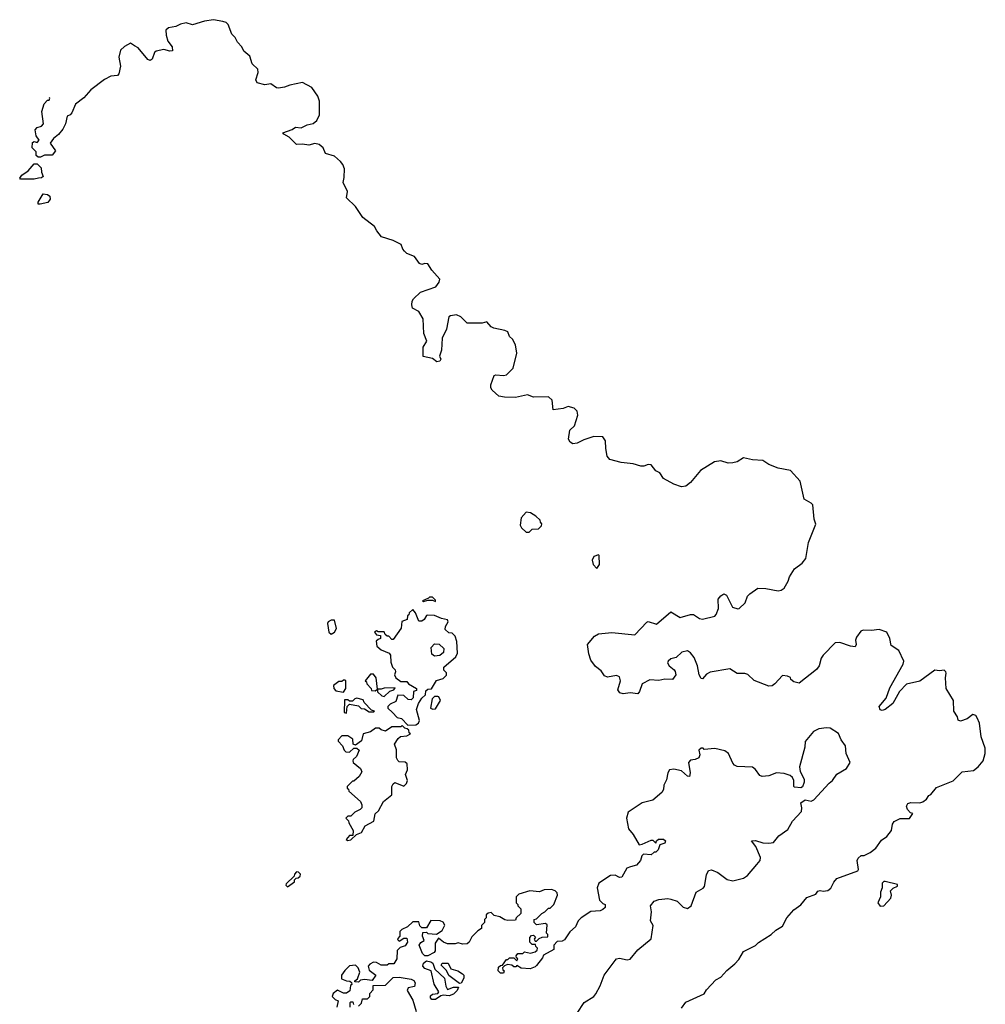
# Model space of a CAD drawing. Extents: x 2219101 to 2444320, y 201258 to 358766.
# Tile 302 of 349: x 2434570 to 2440968, y 259113 to 265634. Entities that reach past the tile are written whole.
import ezdxf

# ---------------------------------------------------------------- set-up
doc = ezdxf.new("R2010")
doc.units = 0

msp = doc.modelspace()

# ---------------------------------------------------------------- linework, layer by layer
at = {"layer": '0CON10XD'}
for points in [[(2440159.2, 261590.8), (2440144.3, 261585), (2440115, 261543.8), (2440108.9, 261525), (2440111.9, 261495), (2440105, 261480), (2440075.4, 261484.5), (2440005, 261509.8), (2439974.1, 261505.9), (2439893.4, 261425), (2439881.1, 261405), (2439868.4, 261355), (2439849.7, 261330.3), (2439735, 261240), (2439699.3, 261249.3), (2439680, 261265), (2439676.4, 261276.4), (2439657, 261287), (2439625, 261290), (2439573.8, 261235), (2439555, 261222.9), (2439535, 261220), (2439437.2, 261257.2), (2439395, 261298), (2439375, 261304), (2439325, 261303.8), (2439275, 261334), (2439145, 261313.3), (2439121.3, 261298.7), (2439095, 261268.8), (2439085, 261270), (2439071.4, 261295), (2439062, 261355), (2439039.6, 261409.5), (2439015, 261440), (2438995, 261454), (2438956.7, 261445), (2438920.4, 261409.5), (2438885, 261400), (2438866.2, 261385), (2438862.5, 261375), (2438872.5, 261355), (2438907.6, 261327.6), (2438913.8, 261316.2), (2438917.1, 261295), (2438895, 261264.2), (2438845.8, 261265.8), (2438805, 261258.1), (2438745, 261262.5), (2438695.6, 261235), (2438676.9, 261185), (2438665, 261169.2), (2438615, 261176.4), (2438568.8, 261168.8), (2438546.4, 261176.4), (2438533.3, 261195), (2438551.4, 261255), (2438545, 261282), (2438525, 261290.5), (2438465, 261280), (2438445, 261289.2), (2438422.1, 261322.1), (2438385, 261351.1), (2438355, 261391.1), (2438341.4, 261435), (2438332.9, 261495), (2438379.3, 261550.7), (2438405, 261565.7), (2438494.5, 261575.5), (2438645, 261560), (2438725, 261644.2), (2438735, 261647.5), (2438790.3, 261629.7), (2438885, 261712.2), (2438945.4, 261675.4), (2439013.8, 261695), (2439035.5, 261694.5), (2439075, 261668.5), (2439095, 261663.9), (2439175, 261683.6), (2439185.4, 261695), (2439200, 261735), (2439198.5, 261795), (2439215, 261818.1), (2439235, 261830.6), (2439253.2, 261823.2), (2439293.7, 261743.7), (2439327.9, 261732.1), (2439338.1, 261735), (2439377.5, 261772.5), (2439392.9, 261815), (2439407.8, 261832.2), (2439462.1, 261867.9), (2439515, 261866), (2439595, 261850.6), (2439615, 261855.3), (2439635, 261869.2), (2439661.2, 261915), (2439671.1, 261945), (2439703.8, 261996.2), (2439755, 262034.4), (2439780, 262065), (2439797.7, 262172.3), (2439845, 262292.5), (2439834.6, 262325), (2439825, 262420), (2439815, 262432.5), (2439768.8, 262458.8), (2439742.5, 262577.5), (2439677.6, 262647.6), (2439595, 262664.3), (2439535, 262687.2), (2439495, 262713.7), (2439425, 262717.8), (2439365, 262731.6), (2439323.5, 262706.5), (2439295, 262698.2), (2439265, 262696.8), (2439215, 262711.7), (2439173.8, 262706.2), (2439081.9, 262648.1), (2439015, 262568.5), (2438983.3, 262545), (2438955, 262540.6), (2438905, 262556.9), (2438835, 262594.4), (2438812, 262632), (2438785, 262646.7), (2438755, 262686.2), (2438735, 262688), (2438705, 262676.2), (2438685, 262677.1), (2438635, 262693.1), (2438555, 262701.2), (2438481.2, 262721.2), (2438463.3, 262743.3), (2438453.5, 262793.5), (2438452.5, 262845), (2438435, 262870.8), (2438375, 262873.6), (2438308.3, 262851.7), (2438265, 262829.4), (2438235.7, 262825.7), (2438218, 262835), (2438207.5, 262855), (2438215.6, 262914.4), (2438245.7, 262945), (2438268.6, 263015), (2438265, 263040), (2438245, 263060.8), (2438205, 263071.2), (2438170.5, 263059.5), (2438105, 263050), (2438099.2, 263115), (2438075, 263136.7), (2437975, 263133.8), (2437935, 263150), (2437855, 263132.5), (2437782.7, 263132.7), (2437745, 263141.2), (2437700.4, 263180.5), (2437691.2, 263195), (2437692, 263215), (2437712.9, 263277.1), (2437725, 263282), (2437775, 263277.8), (2437795, 263281.8), (2437840.5, 263325), (2437864.5, 263425), (2437855, 263480), (2437835, 263517.5), (2437816.4, 263536.4), (2437805, 263566.7), (2437785, 263576.2), (2437710.9, 263590.9), (2437695, 263600), (2437665, 263633.8), (2437635, 263624.2), (2437535, 263624.2), (2437492.5, 263665), (2437465, 263678.8), (2437425, 263673.3), (2437414.2, 263665), (2437399.1, 263585), (2437369.5, 263525), (2437365.9, 263445), (2437351.2, 263405), (2437360, 263385), (2437355, 263372.5), (2437335, 263367.5), (2437305, 263390), (2437244.2, 263404.2), (2437244.5, 263465), (2437268, 263505), (2437247.1, 263555), (2437243.5, 263653.5), (2437215, 263702), (2437173.6, 263723.6), (2437168.1, 263745), (2437170.9, 263769.1), (2437178.8, 263785), (2437225, 263830), (2437326.7, 263865), (2437350, 263895), (2437353.3, 263915), (2437300, 263975), (2437275, 264016.7), (2437255, 264020), (2437235, 264012.5), (2437219.3, 264019.3), (2437185.5, 264065.5), (2437136.2, 264086.2), (2437120, 264100), (2437108, 264115), (2437098.8, 264145), (2437045, 264171.4), (2436966.4, 264196.4), (2436935.8, 264235.8), (2436920.8, 264265), (2436844.5, 264324.5), (2436795.6, 264395.6), (2436734.6, 264454.6), (2436741.8, 264495), (2436712.9, 264555), (2436720.7, 264589.3), (2436721.7, 264645), (2436710.5, 264675), (2436695, 264694.7), (2436655, 264729.5), (2436597.1, 264747.1), (2436580.6, 264785), (2436555, 264807.1), (2436525, 264813.1), (2436485, 264803.3), (2436445, 264810), (2436405, 264807.1), (2436355, 264856), (2436320, 264875), (2436313.3, 264885), (2436375, 264906.4), (2436397.9, 264922.1), (2436435, 264917.7), (2436475, 264937.7), (2436515, 264947.1), (2436540, 264965), (2436556.3, 265003.7), (2436556.2, 265095), (2436545, 265127.5), (2436505.3, 265185), (2436445, 265216.9), (2436360.6, 265200.6), (2436325, 265185.8), (2436285, 265179.8), (2436272.3, 265182.3), (2436235, 265208), (2436195, 265201.5), (2436144.6, 265214.6), (2436134.3, 265235), (2436150.8, 265285), (2436146.9, 265305), (2436110.7, 265340.7), (2436095, 265392), (2436054.6, 265424.6), (2436042.9, 265455), (2436013.8, 265483.8), (2435997.7, 265515), (2435975, 265537.8), (2435952, 265602), (2435937.1, 265615), (2435915, 265622.8), (2435855, 265633.7), (2435795, 265624.2), (2435715, 265600.3), (2435673.8, 265613.8), (2435635, 265604.7), (2435605, 265589.3), (2435555, 265580.5), (2435539.5, 265565), (2435540.7, 265530.7), (2435552.1, 265492.1), (2435580, 265455), (2435583.3, 265426.7), (2435565, 265424.2), (2435525, 265437.1), (2435475, 265426), (2435463.5, 265416.5), (2435447.3, 265372.7), (2435435, 265364), (2435419.4, 265369.4), (2435355, 265447.5), (2435331.3, 265461.3), (2435305, 265478.6), (2435263.7, 265456.3), (2435238.3, 265431.7), (2435227.5, 265385), (2435238.6, 265325), (2435227.5, 265275), (2435217.5, 265265), (2435175, 265259.5), (2435132.1, 265237.9), (2435040.7, 265169.3), (2434994.6, 265115.4), (2434940.6, 265075), (2434915, 265016.2), (2434905, 265004), (2434883.8, 264995), (2434873.1, 264945), (2434855, 264908.8), (2434827, 264873), (2434795, 264847.5), (2434772.5, 264815), (2434807.5, 264765), (2434785, 264736.7), (2434735, 264737.5), (2434707, 264723), (2434692.5, 264722.5), (2434680, 264735), (2434678.3, 264758.3), (2434652.5, 264785), (2434655, 264820), (2434665, 264827.5), (2434685, 264820), (2434700, 264835), (2434680, 264865), (2434672.5, 264905), (2434685, 264920), (2434715, 264927.5), (2434727.5, 264945), (2434717.5, 265025), (2434733, 265077), (2434755, 265100), (2434765, 265100), (2434770, 265115), (2434766.7, 265117.8)], [(2434585, 264576.7), (2434575, 264577.5), (2434570, 264585), (2434583.3, 264605), (2434626.4, 264633.6), (2434665, 264680), (2434685, 264680), (2434711.7, 264651.7), (2434713.6, 264623.6), (2434726.7, 264595), (2434715, 264586.7), (2434695, 264584.2), (2434665, 264577.5), (2434585, 264576.7)], [(2434691.7, 264411.7), (2434692.5, 264425), (2434725, 264480), (2434755, 264476.7), (2434770, 264465), (2434772.5, 264445), (2434756.2, 264423.8), (2434705, 264412.5), (2434691.7, 264411.7)], [(2437945, 262240), (2437965, 262260), (2438008.3, 262261.7), (2438028.3, 262281.7), (2438030, 262295), (2438020, 262305), (2438018.3, 262318.3), (2437990, 262345), (2437955, 262366.7), (2437925, 262372.5), (2437893.3, 262335), (2437887, 262287), (2437895, 262267.5), (2437925, 262240), (2437945, 262240)], [(2438395, 262000), (2438412.5, 262025), (2438410, 262085), (2438405, 262090), (2438375, 262077.5), (2438363.3, 262055), (2438370, 262025), (2438395, 262000)], [(2437325, 261780), (2437325, 261790), (2437305, 261810), (2437285, 261810), (2437278.3, 261801.7), (2437240, 261785), (2437245, 261780), (2437275, 261790), (2437305, 261790), (2437325, 261780)], [(2437141.7, 260961.7), (2437195, 260963.8), (2437213.3, 260975), (2437218.3, 260991.7), (2437200, 261065), (2437212.5, 261105), (2437235, 261140), (2437258.3, 261161.7), (2437261.7, 261188.3), (2437275, 261200), (2437298.3, 261201.7), (2437331.7, 261258.3), (2437375, 261270), (2437398.3, 261291.7), (2437398.3, 261308.3), (2437380, 261325), (2437380, 261345), (2437460, 261415), (2437471.7, 261438.3), (2437467.5, 261515), (2437455, 261550), (2437435, 261570), (2437413, 261573), (2437390, 261595), (2437392.5, 261615), (2437410, 261645), (2437405, 261660), (2437365, 261667.5), (2437318.3, 261688.3), (2437275, 261690), (2437265, 261687.5), (2437249.3, 261660.7), (2437235, 261650), (2437215, 261650), (2437192.5, 261705), (2437175, 261727.5), (2437150, 261705), (2437148.3, 261691.7), (2437140, 261685), (2437138.3, 261661.7), (2437101.7, 261648.3), (2437097.5, 261605), (2437045, 261530), (2437035, 261530), (2437015, 261550), (2437005, 261550), (2436991.7, 261561.7), (2436985, 261580), (2436945, 261580), (2436935, 261586.7), (2436921.7, 261578.3), (2436935, 261560), (2436960, 261555), (2436960, 261535), (2436945, 261530), (2436933, 261517), (2436937.5, 261485), (2436965, 261460), (2437018.8, 261438.8), (2437026, 261426), (2437028.3, 261378.3), (2437040, 261345), (2437057, 261327), (2437060, 261315), (2437052.5, 261295), (2437062.5, 261275), (2437095, 261250), (2437135, 261250), (2437146.4, 261236.4), (2437200, 261205), (2437198.3, 261191.7), (2437180, 261185), (2437177, 261143), (2437165, 261130), (2437145, 261132.5), (2437115, 261157.5), (2437075, 261160), (2437061.7, 261118.3), (2437025, 261100), (2437010, 261085), (2437010, 261075), (2437040, 261045), (2437071.7, 261011.7), (2437100, 261005), (2437141.7, 260961.7)], [(2436635, 261563.3), (2436655, 261577.5), (2436668.3, 261601.7), (2436655, 261657.5), (2436635, 261656.7), (2436615, 261646.7), (2436608.8, 261635), (2436617.5, 261577.5), (2436635, 261563.3)], [(2438955, 259087.5), (2438985, 259126.7), (2439105, 259182.5), (2439120.7, 259209.3), (2439182.5, 259275), (2439215, 259292.5), (2439255, 259337.5), (2439309.3, 259380.7), (2439335, 259410), (2439365, 259462.5), (2439445, 259502.5), (2439465, 259522.5), (2439550, 259575), (2439580, 259605), (2439625, 259630), (2439653.6, 259686.4), (2439700.4, 259739.5), (2439745, 259772.5), (2439785, 259820), (2439845, 259842.5), (2439858.3, 259861.7), (2439875, 259866.7), (2439895, 259862.5), (2439925, 259867.5), (2439945, 259882.5), (2439965, 259922.5), (2439985, 259946.7), (2440123, 259997), (2440127.5, 260005), (2440120, 260065), (2440125, 260080), (2440145, 260097.5), (2440165, 260097.5), (2440205, 260117.5), (2440243, 260147), (2440280, 260200), (2440315.7, 260224.3), (2440347.5, 260265), (2440353.8, 260305), (2440365, 260323.3), (2440405, 260342.5), (2440466.4, 260343.6), (2440487.5, 260377.5), (2440471.7, 260381.7), (2440453, 260403), (2440446.7, 260425), (2440455, 260442.5), (2440475, 260450), (2440535, 260446.7), (2440555, 260453.3), (2440577.7, 260472.3), (2440593.6, 260496.4), (2440608.3, 260501.7), (2440645, 260548.8), (2440755, 260593.3), (2440815, 260652.9), (2440889.2, 260660.8), (2440921.2, 260685), (2440953.8, 260725), (2440968, 260775), (2440968.3, 260808.3), (2440940, 260885), (2440930.6, 260975), (2440915, 261011.2), (2440905, 261025.8), (2440885, 261032), (2440847.4, 261002.6), (2440805, 260988.1), (2440788, 260995), (2440785, 261017.5), (2440759.1, 261055), (2440757.5, 261125), (2440709.4, 261205), (2440703.8, 261275), (2440708.8, 261305), (2440707.1, 261315), (2440695, 261325.5), (2440665, 261321.1), (2440634.3, 261325.7), (2440535, 261252.2), (2440445, 261232.2), (2440399.1, 261185), (2440355, 261104.5), (2440305, 261065.6), (2440285, 261058.6), (2440272.2, 261062.2), (2440264.5, 261085), (2440310.5, 261139.5), (2440335, 261208.8), (2440423.1, 261365), (2440428.2, 261385), (2440395, 261455.4), (2440345, 261489.5), (2440336.6, 261535), (2440315, 261577.3), (2440265.3, 261595.3), (2440215, 261588.6), (2440159.2, 261590.8)], [(2437319.3, 261419.3), (2437302, 261432), (2437296, 261475), (2437319.2, 261500.8), (2437348.6, 261498.6), (2437379.6, 261469.5), (2437377.5, 261442.5), (2437355, 261423.8), (2437319.3, 261419.3)], [(2436925, 261190), (2436940, 261200), (2436932.5, 261275), (2436915, 261300), (2436895, 261300), (2436860, 261255), (2436868.3, 261248.3), (2436870, 261235), (2436900, 261205), (2436901.7, 261191.7), (2436925, 261190)], [(2436715, 261180), (2436730, 261205), (2436730, 261255), (2436725, 261260), (2436715, 261260), (2436705, 261250), (2436685, 261250), (2436650, 261225), (2436652.5, 261205), (2436665, 261190), (2436715, 261180)], [(2436985, 261152.5), (2437023, 261187), (2437050, 261195), (2437058.3, 261208.3), (2436985, 261207.5), (2436965, 261200), (2436940, 261200), (2436941.7, 261181.7), (2436970, 261155), (2436985, 261152.5)], [(2436735, 261040), (2436740, 261085), (2436755, 261100), (2436815, 261090), (2436833, 261073), (2436855, 261070), (2436885, 261050), (2436915, 261050), (2436920, 261055), (2436901.7, 261061.7), (2436851.7, 261111.7), (2436845, 261130), (2436805, 261140), (2436790, 261135), (2436775, 261120), (2436755, 261120), (2436745, 261130), (2436721.7, 261128.3), (2436720, 261045), (2436735, 261040)], [(2437307, 261067), (2437325, 261070), (2437357.5, 261125), (2437348.3, 261148.3), (2437341.7, 261151.7), (2437318.3, 261151.7), (2437302.5, 261135), (2437292.5, 261075), (2437307, 261067)], [(2438264, 259055), (2438310, 259125), (2438373.8, 259165), (2438387.9, 259182.1), (2438415.6, 259234.4), (2438443, 259307), (2438515, 259403.8), (2438525, 259413.8), (2438545, 259418.8), (2438595, 259407.5), (2438615, 259412.5), (2438665, 259473.3), (2438753.6, 259546.4), (2438766.7, 259635), (2438750, 259665), (2438757.5, 259725), (2438750, 259765), (2438773.6, 259796.4), (2438805, 259806.7), (2438865, 259813.3), (2438885, 259810), (2438925.9, 259795.9), (2438967, 259757), (2438995, 259747.5), (2439020, 259765), (2439053.3, 259855), (2439098.8, 259881.2), (2439107.7, 259892.3), (2439120.7, 259969.3), (2439135, 260000), (2439155, 260002.5), (2439195, 259986.7), (2439258.8, 259938.8), (2439295, 259930.8), (2439365, 259949.2), (2439393, 259967), (2439455, 260038.8), (2439475.8, 260065), (2439478.1, 260085), (2439448.2, 260158.2), (2439420, 260195), (2439445, 260198.8), (2439493.2, 260183.2), (2439535, 260179.2), (2439565, 260184.2), (2439600.9, 260229.1), (2439659.6, 260270.5), (2439690, 260325), (2439750.7, 260389.3), (2439753.6, 260413.6), (2439745, 260447.5), (2439773.6, 260466.4), (2439815, 260458.8), (2439832.3, 260467.7), (2439933, 260577), (2439956.7, 260595), (2439985, 260636.7), (2440047.5, 260675), (2440072.5, 260715), (2440046.7, 260775), (2440042.5, 260825), (2440012.5, 260865), (2439996.4, 260906.4), (2439941.2, 260941.2), (2439915, 260944), (2439865, 260937.5), (2439830.3, 260919.7), (2439773.6, 260853.6), (2439773.3, 260815), (2439737.5, 260685), (2439742.5, 260655), (2439767.5, 260605), (2439767.5, 260585), (2439756.4, 260553.6), (2439745, 260547.5), (2439705, 260550), (2439700, 260555), (2439700, 260595), (2439690, 260615), (2439675, 260627.5), (2439635, 260642.5), (2439585, 260646.2), (2439535, 260626.2), (2439490.7, 260620.7), (2439475, 260627.5), (2439445, 260667.5), (2439425, 260682.5), (2439325, 260687.5), (2439307, 260697), (2439295, 260710), (2439267.5, 260775), (2439241.7, 260791.7), (2439175, 260807.5), (2439105, 260800), (2439098.3, 260808.3), (2439085, 260810), (2439070, 260795), (2439077.5, 260765), (2439070, 260745), (2439046.4, 260733.6), (2439015, 260730), (2439002.5, 260715), (2439013.3, 260645), (2439008, 260622), (2438995, 260623.8), (2438955, 260660), (2438905, 260670), (2438875, 260666.7), (2438864.2, 260645.8), (2438855, 260600), (2438837.5, 260565), (2438836.7, 260535), (2438823.9, 260516.1), (2438765, 260464), (2438695, 260447.5), (2438602, 260385), (2438590, 260345), (2438604, 260274), (2438635, 260237.5), (2438675, 260170), (2438695, 260172.5), (2438755, 260200), (2438765, 260200), (2438785, 260180), (2438790, 260195), (2438803.6, 260206.4), (2438835, 260206.7), (2438850, 260195), (2438845, 260180), (2438811.7, 260168.3), (2438800, 260135), (2438785, 260120), (2438775, 260120), (2438755, 260102.5), (2438703, 260107), (2438693, 260097), (2438682.5, 260065), (2438656.7, 260035), (2438616.4, 260023.6), (2438592.5, 260015), (2438560, 259955), (2438545, 259952.5), (2438515, 259967.5), (2438485, 259966.7), (2438407.5, 259915), (2438397.5, 259885), (2438413, 259803), (2438435, 259780), (2438450, 259775), (2438450, 259755), (2438435, 259740), (2438417, 259733), (2438355, 259727.5), (2438290, 259685), (2438270, 259665), (2438253, 259627), (2438215, 259592.5), (2438179.3, 259540.7), (2438165, 259530), (2438131.7, 259528.3), (2438110, 259505), (2438110, 259475), (2438041.7, 259438.3), (2438035, 259420), (2437995, 259370), (2437985, 259360), (2437951.7, 259348.3), (2437893, 259353), (2437865, 259370), (2437858.3, 259361.7), (2437845, 259360), (2437831.7, 259371.7), (2437802.5, 259377.5), (2437781.7, 259368.3), (2437770, 259355), (2437771.7, 259341.7), (2437780, 259335), (2437775, 259320), (2437755, 259320), (2437740, 259335), (2437741.7, 259358.3), (2437755, 259370), (2437768.3, 259371.7), (2437795, 259410), (2437805, 259410), (2437815, 259420), (2437845, 259420), (2437865, 259400), (2437870, 259415), (2437861.7, 259421.7), (2437860, 259435), (2437871.7, 259448.3), (2437905, 259450), (2437915, 259460), (2437955, 259452.5), (2437985, 259460), (2437998.3, 259471.7), (2438000, 259485), (2437990, 259495), (2437988.3, 259508.3), (2437965, 259510), (2437950, 259525), (2437950, 259555), (2437961.7, 259568.3), (2437975, 259570), (2437988.3, 259558.3), (2437980, 259545), (2437985, 259530), (2437995, 259530), (2438011.7, 259548.3), (2438033, 259557), (2438070, 259560), (2438070, 259575), (2438060, 259585), (2438065, 259640), (2438055, 259647.5), (2437995, 259640), (2437980, 259655), (2437980, 259675), (2437995, 259680), (2438030, 259715), (2438050, 259725), (2438075, 259750), (2438085, 259750), (2438110, 259775), (2438133.8, 259835), (2438131.7, 259851.7), (2438117.5, 259865), (2438093.6, 259873.6), (2438045, 259870), (2438015, 259857.5), (2437950, 259865), (2437878.3, 259841.7), (2437860, 259825), (2437860, 259785), (2437870, 259775), (2437870, 259765), (2437890, 259745), (2437890, 259715), (2437860, 259685), (2437855, 259670), (2437805, 259667.5), (2437785, 259672.5), (2437751.7, 259691.7), (2437715, 259700), (2437695, 259720), (2437675, 259717.5), (2437660, 259705), (2437660, 259685), (2437650, 259675), (2437650, 259655), (2437630, 259635), (2437630, 259615), (2437605, 259600), (2437565, 259560), (2437547.5, 259525), (2437535, 259513.3), (2437505, 259511.2), (2437475, 259520), (2437455, 259514), (2437404.1, 259514.1), (2437377.5, 259525), (2437345, 259550), (2437323, 259517), (2437323.9, 259466.1), (2437316.2, 259455), (2437275, 259434), (2437254.2, 259434.2), (2437238.6, 259448.6), (2437217.5, 259505), (2437227, 259523), (2437250, 259535), (2437240, 259565), (2437241.7, 259588.3), (2437265, 259590), (2437275, 259582.5), (2437331.7, 259578.3), (2437369.3, 259600.7), (2437386.4, 259636.4), (2437376.4, 259656.4), (2437356.4, 259666.4), (2437295, 259667.5), (2437265, 259620), (2437235, 259620), (2437221.7, 259631.7), (2437215, 259660), (2437175, 259660), (2437140, 259625), (2437101.7, 259608.3), (2437090, 259595), (2437090, 259565), (2437073, 259547), (2437075, 259540), (2437085, 259530), (2437115, 259550), (2437135, 259550), (2437140, 259525), (2437125, 259500), (2437091.7, 259488.3), (2437071.7, 259468.3), (2437070, 259415), (2437048.3, 259381.7), (2437015, 259380), (2437005, 259372.5), (2436965, 259372.5), (2436935, 259390), (2436915, 259392.5), (2436890.7, 259379.3), (2436880, 259365), (2436885, 259340), (2436930, 259305), (2436905, 259270), (2436855, 259277.5), (2436828.3, 259271.7), (2436815, 259260), (2436791.7, 259261.7), (2436791.7, 259268.3), (2436808.3, 259281.7), (2436823.3, 259325), (2436812.5, 259355), (2436795, 259372.5), (2436755, 259367.5), (2436723.6, 259336.4), (2436702.5, 259305), (2436701.7, 259281.7), (2436735, 259267.5), (2436757, 259267), (2436768.3, 259258.3), (2436770, 259245), (2436763, 259237), (2436757, 259203), (2436735, 259187.5), (2436715, 259187.5), (2436675, 259207.5), (2436647.5, 259185), (2436640, 259165), (2436660, 259145), (2436680, 259135), (2436672.5, 259095)], [(2436745, 260197.5), (2436765, 260202.5), (2436801.7, 260238.3), (2436835, 260250), (2436860, 260295), (2436916.7, 260325), (2436926.4, 260373.6), (2436947.5, 260395), (2436980, 260455), (2437035, 260500), (2437036.7, 260555), (2437045, 260572.5), (2437055, 260582.5), (2437115, 260558), (2437132.5, 260575), (2437138.8, 260595), (2437127.5, 260635), (2437140, 260665), (2437138, 260705), (2437125, 260717.5), (2437085, 260719.4), (2437075, 260727.5), (2437067.9, 260745), (2437067.8, 260797.8), (2437053.3, 260835), (2437077, 260873), (2437093, 260887), (2437135, 260890), (2437160, 260905), (2437151.7, 260911.7), (2437148.3, 260928.3), (2437138.3, 260938.3), (2437121.7, 260941.7), (2437105, 260960), (2437095, 260950), (2437035, 260950), (2436995, 260922.5), (2436965, 260930), (2436951.7, 260941.7), (2436928.3, 260941.7), (2436893.6, 260916.4), (2436846.1, 260903.9), (2436835, 260857.5), (2436795, 260830), (2436780, 260835), (2436778.3, 260868.3), (2436745, 260890), (2436705, 260890), (2436680, 260865), (2436680, 260855), (2436710, 260825), (2436720, 260795), (2436730, 260785), (2436755, 260782.5), (2436785, 260810), (2436805, 260810), (2436820, 260795), (2436802.5, 260755), (2436780, 260735), (2436777.5, 260725), (2436780, 260715), (2436827.5, 260675), (2436837, 260653), (2436819.3, 260620.7), (2436785, 260590), (2436775, 260590), (2436761.7, 260578.3), (2436740, 260555), (2436740, 260545), (2436748.3, 260538.3), (2436750, 260525), (2436827.5, 260455), (2436837.5, 260435), (2436837.5, 260415), (2436827, 260403), (2436790, 260385), (2436765, 260360), (2436745, 260360), (2436730, 260345), (2436748.3, 260328.3), (2436750, 260315), (2436780, 260265), (2436778.3, 260231.7), (2436755, 260230), (2436733.3, 260205), (2436745, 260197.5)], [(2436345, 259890), (2436390, 259925), (2436391.7, 259938.3), (2436401.7, 259948.3), (2436415, 259950), (2436428.3, 259961.7), (2436430, 259975), (2436418.3, 259988.3), (2436405, 259990), (2436390, 259975), (2436388.3, 259961.7), (2436335, 259910), (2436333, 259903), (2436345, 259890)], [(2440272.7, 259762.7), (2440295, 259764.5), (2440342.2, 259815), (2440346.4, 259835), (2440340, 259865), (2440358.3, 259881.7), (2440386.9, 259895), (2440385.4, 259905.4), (2440305, 259926), (2440295, 259926), (2440285, 259916.2), (2440285.7, 259885), (2440274, 259855), (2440274.3, 259825), (2440256.7, 259785), (2440272.7, 259762.7)], [(2437325, 259144.2), (2437301.2, 259145), (2437292.5, 259155), (2437291.9, 259168.1), (2437305, 259180), (2437340, 259185), (2437346.7, 259195), (2437315.9, 259245.9), (2437297.5, 259335), (2437255, 259350), (2437242, 259365), (2437246, 259385), (2437265, 259400.8), (2437294.4, 259394.4), (2437306.7, 259385), (2437320, 259345), (2437383.8, 259285), (2437393, 259233), (2437405, 259210), (2437445, 259226.2), (2437477.5, 259227.5), (2437468, 259205), (2437445, 259179.2), (2437415, 259168.8), (2437375, 259173.8), (2437360, 259170), (2437325, 259144.2)], [(2437485, 259250), (2437414.3, 259304.3), (2437397.5, 259337.5), (2437363, 259373), (2437370, 259385), (2437410, 259385), (2437427.5, 259347.5), (2437472.5, 259335), (2437505, 259313.8), (2437512, 259305), (2437514, 259285), (2437495, 259252.5), (2437485, 259250)], [(2436815, 259100), (2436835, 259120), (2436841.7, 259148.3), (2436875, 259150), (2436890, 259165), (2436890, 259185), (2436911.7, 259208.3), (2436911.7, 259238.3), (2436995, 259240), (2437045, 259290), (2437085, 259292.5), (2437165, 259280), (2437180.9, 259270.9), (2437191.4, 259255), (2437185, 259231.2), (2437145, 259222.5), (2437137.5, 259205), (2437175, 259140), (2437197.5, 259065)], [(2436760, 259095), (2436760, 259125), (2436765, 259130), (2436778.3, 259128.3), (2436781.7, 259111.7)]]:
    msp.add_lwpolyline(points, dxfattribs=at)

doc.saveas('drawing.dxf')
